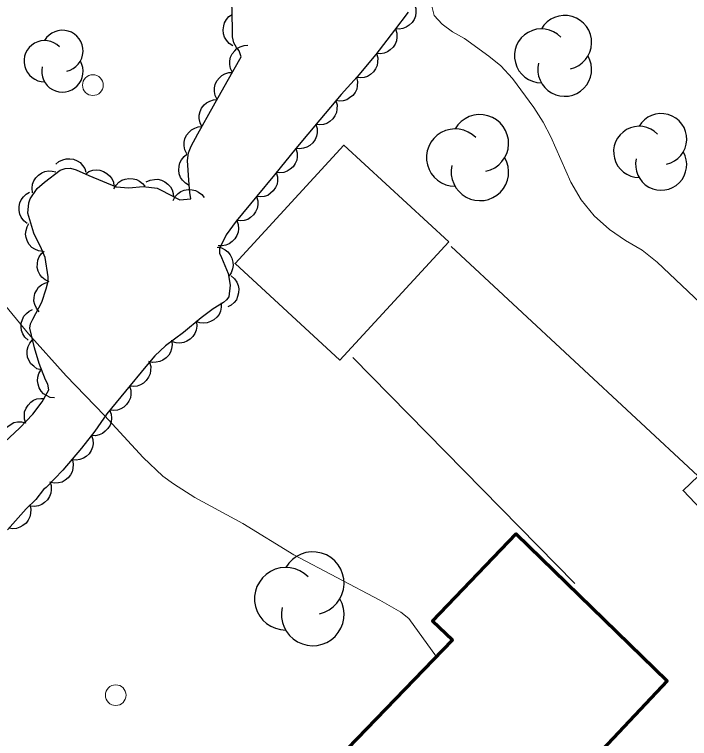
# Model space of a CAD drawing. Extents: x 356765 to 358572, y 5103174 to 5104650.
# Drawn here: x 357591.77 to 357624.3, y 5103719.17 to 5103754.09 of the extents above; entities that cross this region are included whole.
import ezdxf

# ---------------------------------------------------------------- set-up
doc = ezdxf.new("R2010")
doc.units = 0
doc.header["$LTSCALE"] = 0.6
doc.linetypes.add('DOT_DASHED', pattern=[7.7, 5, -1.2, 0.3, -1.2])
for name, color, linetype, lineweight in [('19', 7, 'Continuous', 13), ('2', 7, 'Continuous', 13), ('31', 7, 'Continuous', 70), ('36', 7, 'Continuous', 13), ('44', 7, 'Continuous', 25)]:
    doc.layers.add(name, color=color, linetype=linetype, lineweight=lineweight)

msp = doc.modelspace()

# ---------------------------------------------------------------- linework, layer by layer
at = {"layer": '19'}
for p, q in [((357624.7, 5103731.84), (357612.81, 5103742.9)), ((357608.08, 5103737.55), (357618.77, 5103726.65))]:
    msp.add_line(p, q, dxfattribs=at)
at = {"layer": '2'}
for points in [[(357611.85, 5103754.63), (357611.99, 5103754.05), (357612.38, 5103753.62), (357612.87, 5103753.26), (357613.45, 5103752.93), (357614.63, 5103752.09), (357615.21, 5103751.62), (357615.77, 5103751.01), (357616.79, 5103749.61), (357617.24, 5103748.9), (357617.62, 5103748.2), (357618.58, 5103746), (357619.08, 5103745.16), (357619.71, 5103744.38), (357620.44, 5103743.72), (357621.22, 5103743.19), (357622.02, 5103742.72), (357622.74, 5103742.15), (357625.72, 5103739.34)], [(357612.1, 5103723.11), (357610.78, 5103724.97), (357610.38, 5103725.26), (357609.37, 5103725.84), (357605.23, 5103728.04), (357602.77, 5103729.54), (357600.45, 5103730.8), (357599.43, 5103731.45), (357598.92, 5103731.83), (357597.96, 5103732.73), (357596.1, 5103734.76), (357594.25, 5103736.66), (357592.44, 5103738.7), (357591.04, 5103740.38)]]:
    msp.add_lwpolyline(points, dxfattribs=at)
at = {"layer": '31', "lineweight": 35}
for points in [[(357612.7, 5103743.13), (357607.45, 5103737.43), (357602.4, 5103742.08), (357607.64, 5103747.79), (357612.7, 5103743.13)], [(357626.92, 5103728.05), (357623.99, 5103731.13), (357626.88, 5103733.88), (357629.81, 5103730.79), (357626.92, 5103728.05)]]:
    msp.add_lwpolyline(points, close=True, dxfattribs=at)
at = {"layer": '31'}
msp.add_lwpolyline([(357621.52, 5103717.26), (357618.98, 5103714.57), (357617.52, 5103715.95), (357612.55, 5103710.76), (357606, 5103716.79), (357612.87, 5103723.91), (357611.91, 5103724.83), (357615.94, 5103729.04), (357623.22, 5103721.95), (357620.09, 5103718.63), (357621.52, 5103717.26)], close=True, dxfattribs=at)
at = {"layer": '36'}
for centre in [(357595.5438, 5103750.6871), (357596.6439, 5103721.2648)]:
    msp.add_circle(centre, 0.5, dxfattribs=at)
at = {"layer": '44', "linetype": 'DOT_DASHED'}
for points in [[(357591.28, 5103733.47), (357592.02, 5103734.16), (357592.65, 5103734.82), (357593.1, 5103735.42), (357593.42, 5103735.99), (357593.37, 5103736.26), (357593.26, 5103736.48), (357592.96, 5103737.26), (357592.73, 5103738.01), (357592.51, 5103738.97), (357592.54, 5103739.17), (357592.65, 5103739.4), (357593.09, 5103740.22), (357593.29, 5103740.86), (357593.39, 5103741.23), (357593.39, 5103741.44), (357593.24, 5103742.38), (357593.07, 5103742.79), (357592.69, 5103743.55), (357592.41, 5103744.51), (357592.45, 5103745.01), (357592.52, 5103745.21), (357592.86, 5103745.7), (357593.21, 5103746.01), (357593.96, 5103746.59), (357594.2, 5103746.67), (357594.47, 5103746.68), (357594.74, 5103746.61), (357595.35, 5103746.33), (357596.67, 5103745.79), (357597.28, 5103745.74), (357597.96, 5103745.8), (357598.65, 5103745.72), (357598.81, 5103745.63), (357599.73, 5103745.16), (357600.26, 5103745.21), (357600.22, 5103745.51), (357600.18, 5103745.88), (357600.1, 5103747.05), (357600.15, 5103747.42), (357600.28, 5103747.75), (357600.61, 5103748.34), (357601.36, 5103749.69), (357602.02, 5103750.86), (357602.69, 5103752.05), (357602.6, 5103752.34), (357602.46, 5103752.5), (357602.34, 5103752.73), (357602.28, 5103753.01), (357602.27, 5103753.37), (357602.24, 5103754.82)], [(357610.74, 5103754.2), (357610.08, 5103753.34), (357609.18, 5103752.16), (357608.28, 5103751.09), (357607.51, 5103750.23), (357606.48, 5103749.01), (357605.33, 5103747.63), (357604.29, 5103746.36), (357603.45, 5103745.33), (357602.45, 5103744.12), (357601.97, 5103743.46), (357601.64, 5103742.8), (357601.65, 5103742.59), (357601.74, 5103742.38), (357602.06, 5103741.61), (357602.16, 5103741.04), (357602.1, 5103740.48), (357601.99, 5103740.33), (357601.84, 5103740.21), (357601.34, 5103739.9), (357600.76, 5103739.46), (357599.91, 5103738.75), (357599.04, 5103738.11), (357598.53, 5103737.63), (357598.1, 5103737.12), (357597.11, 5103735.92), (357596.22, 5103734.83), (357595.63, 5103733.99), (357595, 5103733.18)], [(357595, 5103733.18), (357594.09, 5103732.12), (357593.29, 5103731.28), (357593.17, 5103731.18), (357592.8, 5103730.7), (357592.33, 5103730.25), (357591.43, 5103729.24)]]:
    msp.add_lwpolyline(points, dxfattribs=at)
at = {"layer": '44'}
for points in [[(357611.04, 5103754.59), (357611.11, 5103754.39), (357611.11, 5103754.19), (357611.09, 5103754.02), (357611.03, 5103753.86), (357610.93, 5103753.71), (357610.79, 5103753.58), (357610.65, 5103753.48), (357610.49, 5103753.42), (357610.31, 5103753.39), (357610.13, 5103753.4)], [(357602.29, 5103752.59), (357602.12, 5103752.7), (357601.98, 5103752.86), (357601.89, 5103753), (357601.84, 5103753.16), (357601.82, 5103753.35), (357601.85, 5103753.54), (357601.89, 5103753.7), (357601.98, 5103753.85), (357602.1, 5103753.99), (357602.25, 5103754.09)], [(357610.13, 5103753.4), (357610.19, 5103753.2), (357610.2, 5103753), (357610.18, 5103752.83), (357610.11, 5103752.67), (357610.02, 5103752.52), (357609.88, 5103752.39), (357609.74, 5103752.29), (357609.58, 5103752.23), (357609.4, 5103752.2), (357609.22, 5103752.21)], [(357602.27, 5103751.3), (357602.18, 5103751.49), (357602.14, 5103751.69), (357602.14, 5103751.86), (357602.18, 5103752.03), (357602.26, 5103752.19), (357602.38, 5103752.34), (357602.49, 5103752.46), (357602.65, 5103752.54), (357602.83, 5103752.6), (357603.01, 5103752.61)], [(357609.22, 5103752.21), (357609.28, 5103752), (357609.27, 5103751.8), (357609.25, 5103751.64), (357609.17, 5103751.48), (357609.07, 5103751.33), (357608.92, 5103751.2), (357608.78, 5103751.11), (357608.62, 5103751.06), (357608.43, 5103751.04), (357608.25, 5103751.06)], [(357601.53, 5103750), (357601.44, 5103750.18), (357601.41, 5103750.38), (357601.4, 5103750.55), (357601.44, 5103750.72), (357601.52, 5103750.89), (357601.64, 5103751.04), (357601.76, 5103751.15), (357601.91, 5103751.23), (357602.09, 5103751.29), (357602.27, 5103751.3)], [(357608.25, 5103751.06), (357608.3, 5103750.86), (357608.29, 5103750.65), (357608.26, 5103750.49), (357608.18, 5103750.33), (357608.07, 5103750.19), (357607.92, 5103750.07), (357607.78, 5103749.98), (357607.61, 5103749.93), (357607.43, 5103749.92), (357607.25, 5103749.94)], [(357600.8, 5103748.69), (357600.71, 5103748.87), (357600.67, 5103749.07), (357600.67, 5103749.24), (357600.71, 5103749.41), (357600.78, 5103749.58), (357600.9, 5103749.73), (357601.02, 5103749.84), (357601.18, 5103749.92), (357601.35, 5103749.98), (357601.53, 5103750)], [(357607.26, 5103749.93), (357607.32, 5103749.73), (357607.31, 5103749.53), (357607.29, 5103749.37), (357607.21, 5103749.21), (357607.11, 5103749.06), (357606.96, 5103748.93), (357606.82, 5103748.84), (357606.66, 5103748.79), (357606.47, 5103748.77), (357606.29, 5103748.79)], [(357606.29, 5103748.79), (357606.35, 5103748.59), (357606.35, 5103748.38), (357606.32, 5103748.22), (357606.25, 5103748.06), (357606.14, 5103747.91), (357606, 5103747.78), (357605.86, 5103747.69), (357605.7, 5103747.64), (357605.51, 5103747.62), (357605.33, 5103747.63)], [(357600.07, 5103747.38), (357599.98, 5103747.56), (357599.94, 5103747.76), (357599.94, 5103747.93), (357599.98, 5103748.1), (357600.06, 5103748.27), (357600.18, 5103748.42), (357600.29, 5103748.53), (357600.45, 5103748.61), (357600.62, 5103748.67), (357600.8, 5103748.69)], [(357600.18, 5103745.85), (357600, 5103745.96), (357599.86, 5103746.11), (357599.77, 5103746.24), (357599.71, 5103746.41), (357599.68, 5103746.59), (357599.7, 5103746.78), (357599.73, 5103746.94), (357599.82, 5103747.09), (357599.94, 5103747.24), (357600.08, 5103747.35)], [(357605.33, 5103747.63), (357605.39, 5103747.43), (357605.39, 5103747.23), (357605.37, 5103747.07), (357605.3, 5103746.91), (357605.19, 5103746.75), (357605.05, 5103746.63), (357604.91, 5103746.53), (357604.75, 5103746.48), (357604.56, 5103746.46), (357604.38, 5103746.47)], [(357593.76, 5103746.87), (357593.91, 5103747), (357594.1, 5103747.09), (357594.26, 5103747.14), (357594.43, 5103747.14), (357594.61, 5103747.11), (357594.79, 5103747.03), (357594.93, 5103746.95), (357595.05, 5103746.81), (357595.15, 5103746.66), (357595.21, 5103746.49)], [(357592.64, 5103745.5), (357592.61, 5103745.71), (357592.64, 5103745.91), (357592.69, 5103746.07), (357592.79, 5103746.21), (357592.92, 5103746.35), (357593.08, 5103746.45), (357593.23, 5103746.52), (357593.4, 5103746.55), (357593.58, 5103746.54), (357593.76, 5103746.5)], [(357595.18, 5103746.4), (357595.35, 5103746.52), (357595.54, 5103746.58), (357595.71, 5103746.6), (357595.88, 5103746.58), (357596.06, 5103746.52), (357596.22, 5103746.42), (357596.35, 5103746.32), (357596.45, 5103746.18), (357596.53, 5103746.01), (357596.56, 5103745.83)], [(357604.38, 5103746.47), (357604.44, 5103746.27), (357604.44, 5103746.07), (357604.42, 5103745.91), (357604.35, 5103745.75), (357604.24, 5103745.59), (357604.1, 5103745.47), (357603.97, 5103745.37), (357603.8, 5103745.32), (357603.61, 5103745.3), (357603.43, 5103745.31)], [(357596.56, 5103745.68), (357596.66, 5103745.86), (357596.8, 5103746), (357596.94, 5103746.1), (357597.1, 5103746.16), (357597.28, 5103746.19), (357597.48, 5103746.17), (357597.64, 5103746.14), (357597.79, 5103746.06), (357597.94, 5103745.95), (357598.05, 5103745.81)], [(357598.12, 5103746.02), (357598.31, 5103746.11), (357598.51, 5103746.14), (357598.68, 5103746.15), (357598.85, 5103746.11), (357599.01, 5103746.03), (357599.16, 5103745.91), (357599.28, 5103745.79), (357599.36, 5103745.64), (357599.42, 5103745.46), (357599.43, 5103745.28)], [(357599.41, 5103745.13), (357599.51, 5103745.31), (357599.66, 5103745.46), (357599.79, 5103745.55), (357599.95, 5103745.62), (357600.14, 5103745.65), (357600.33, 5103745.63), (357600.49, 5103745.61), (357600.64, 5103745.52), (357600.79, 5103745.41), (357600.9, 5103745.27)], [(357592.37, 5103744.02), (357592.21, 5103744.15), (357592.09, 5103744.32), (357592.02, 5103744.47), (357591.99, 5103744.64), (357591.99, 5103744.83), (357592.03, 5103745.01), (357592.09, 5103745.16), (357592.2, 5103745.3), (357592.33, 5103745.43), (357592.49, 5103745.52)], [(357603.43, 5103745.31), (357603.49, 5103745.11), (357603.49, 5103744.91), (357603.47, 5103744.74), (357603.39, 5103744.58), (357603.29, 5103744.43), (357603.14, 5103744.31), (357603.01, 5103744.21), (357602.84, 5103744.16), (357602.66, 5103744.14), (357602.48, 5103744.16)], [(357593.13, 5103742.67), (357592.93, 5103742.69), (357592.74, 5103742.78), (357592.6, 5103742.86), (357592.48, 5103743), (357592.39, 5103743.15), (357592.33, 5103743.34), (357592.3, 5103743.5), (357592.32, 5103743.67), (357592.37, 5103743.85), (357592.46, 5103744.01)], [(357602.48, 5103744.16), (357602.55, 5103743.96), (357602.56, 5103743.76), (357602.55, 5103743.59), (357602.48, 5103743.43), (357602.39, 5103743.27), (357602.25, 5103743.14), (357602.12, 5103743.04), (357601.96, 5103742.97), (357601.77, 5103742.94), (357601.59, 5103742.94)], [(357601.53, 5103742.88), (357601.74, 5103742.84), (357601.92, 5103742.74), (357602.05, 5103742.64), (357602.16, 5103742.5), (357602.24, 5103742.34), (357602.29, 5103742.15), (357602.31, 5103741.99), (357602.27, 5103741.82), (357602.21, 5103741.64), (357602.11, 5103741.49)], [(357593.43, 5103741.2), (357593.24, 5103741.29), (357593.09, 5103741.42), (357592.98, 5103741.55), (357592.91, 5103741.71), (357592.86, 5103741.89), (357592.87, 5103742.08), (357592.89, 5103742.24), (357592.96, 5103742.4), (357593.06, 5103742.56), (357593.19, 5103742.68)], [(357602.21, 5103741.49), (357602.37, 5103741.35), (357602.48, 5103741.18), (357602.55, 5103741.03), (357602.58, 5103740.86), (357602.57, 5103740.67), (357602.52, 5103740.49), (357602.46, 5103740.34), (357602.35, 5103740.2), (357602.21, 5103740.08), (357602.05, 5103740)], [(357592.95, 5103739.76), (357592.82, 5103739.93), (357592.74, 5103740.11), (357592.7, 5103740.27), (357592.71, 5103740.45), (357592.75, 5103740.63), (357592.84, 5103740.8), (357592.92, 5103740.94), (357593.06, 5103741.05), (357593.22, 5103741.14), (357593.39, 5103741.19)], [(357601.72, 5103740.19), (357601.73, 5103739.98), (357601.69, 5103739.78), (357601.63, 5103739.63), (357601.52, 5103739.49), (357601.38, 5103739.37), (357601.21, 5103739.28), (357601.06, 5103739.22), (357600.88, 5103739.21), (357600.7, 5103739.23), (357600.53, 5103739.28)], [(357592.42, 5103738.38), (357592.27, 5103738.53), (357592.17, 5103738.7), (357592.1, 5103738.85), (357592.08, 5103739.03), (357592.09, 5103739.21), (357592.15, 5103739.39), (357592.22, 5103739.54), (357592.34, 5103739.67), (357592.48, 5103739.79), (357592.64, 5103739.87)], [(357600.54, 5103739.27), (357600.56, 5103739.07), (357600.52, 5103738.87), (357600.46, 5103738.71), (357600.36, 5103738.57), (357600.23, 5103738.44), (357600.07, 5103738.34), (357599.92, 5103738.27), (357599.74, 5103738.25), (357599.56, 5103738.26), (357599.38, 5103738.31)], [(357593.05, 5103736.95), (357592.85, 5103737.01), (357592.69, 5103737.13), (357592.56, 5103737.24), (357592.47, 5103737.39), (357592.4, 5103737.56), (357592.38, 5103737.75), (357592.37, 5103737.91), (357592.42, 5103738.08), (357592.5, 5103738.25), (357592.61, 5103738.39)], [(357599.33, 5103738.38), (357599.36, 5103738.18), (357599.33, 5103737.97), (357599.29, 5103737.81), (357599.2, 5103737.67), (357599.07, 5103737.53), (357598.92, 5103737.42), (357598.77, 5103737.35), (357598.6, 5103737.32), (357598.41, 5103737.31), (357598.24, 5103737.35)], [(357598.27, 5103737.32), (357598.33, 5103737.12), (357598.32, 5103736.92), (357598.3, 5103736.76), (357598.23, 5103736.6), (357598.12, 5103736.44), (357597.98, 5103736.32), (357597.84, 5103736.23), (357597.68, 5103736.17), (357597.49, 5103736.15), (357597.31, 5103736.17)], [(357593.7, 5103735.6), (357593.49, 5103735.62), (357593.31, 5103735.71), (357593.17, 5103735.8), (357593.05, 5103735.93), (357592.96, 5103736.09), (357592.9, 5103736.27), (357592.87, 5103736.43), (357592.89, 5103736.6), (357592.94, 5103736.78), (357593.03, 5103736.94)], [(357597.31, 5103736.17), (357597.37, 5103735.97), (357597.37, 5103735.76), (357597.35, 5103735.6), (357597.28, 5103735.44), (357597.17, 5103735.29), (357597.03, 5103735.16), (357596.89, 5103735.07), (357596.73, 5103735.01), (357596.54, 5103734.99), (357596.36, 5103735.01)], [(357592.31, 5103734.37), (357592.24, 5103734.57), (357592.24, 5103734.77), (357592.25, 5103734.93), (357592.32, 5103735.1), (357592.42, 5103735.25), (357592.55, 5103735.39), (357592.68, 5103735.49), (357592.85, 5103735.55), (357593.03, 5103735.58), (357593.21, 5103735.57)], [(357596.35, 5103735.02), (357596.42, 5103734.82), (357596.44, 5103734.62), (357596.43, 5103734.45), (357596.37, 5103734.29), (357596.27, 5103734.13), (357596.14, 5103733.99), (357596.01, 5103733.89), (357595.85, 5103733.82), (357595.67, 5103733.78), (357595.49, 5103733.79)], [(357591.18, 5103733.38), (357591.15, 5103733.58), (357591.17, 5103733.78), (357591.22, 5103733.94), (357591.31, 5103734.09), (357591.44, 5103734.23), (357591.6, 5103734.33), (357591.74, 5103734.41), (357591.91, 5103734.44), (357592.1, 5103734.44), (357592.28, 5103734.4)], [(357595.48, 5103733.79), (357595.54, 5103733.6), (357595.55, 5103733.39), (357595.53, 5103733.23), (357595.46, 5103733.07), (357595.36, 5103732.91), (357595.22, 5103732.78), (357595.09, 5103732.69), (357594.92, 5103732.63), (357594.74, 5103732.6), (357594.56, 5103732.61)], [(357594.56, 5103732.61), (357594.6, 5103732.41), (357594.58, 5103732.2), (357594.55, 5103732.04), (357594.46, 5103731.89), (357594.35, 5103731.74), (357594.2, 5103731.63), (357594.06, 5103731.54), (357593.88, 5103731.51), (357593.7, 5103731.49), (357593.52, 5103731.52)], [(357593.47, 5103731.57), (357593.54, 5103731.37), (357593.54, 5103731.17), (357593.52, 5103731), (357593.45, 5103730.84), (357593.36, 5103730.69), (357593.21, 5103730.56), (357593.08, 5103730.46), (357592.92, 5103730.4), (357592.73, 5103730.37), (357592.55, 5103730.38)], [(357592.5, 5103730.44), (357592.55, 5103730.23), (357592.54, 5103730.03), (357592.51, 5103729.87), (357592.43, 5103729.71), (357592.32, 5103729.56), (357592.17, 5103729.44), (357592.03, 5103729.36), (357591.86, 5103729.31), (357591.68, 5103729.29), (357591.5, 5103729.32)]]:
    msp.add_lwpolyline(points, dxfattribs=at)
for centre, radius, start, end in [((357618.283, 5103752.7496), 1.3002, 282.26917, 149.72626), ((357594.0758, 5103752.3403), 0.9954, 282.26917, 149.72626), ((357617.1649, 5103752.0995), 1.3002, 44.11537, 269.80396), ((357593.2197, 5103751.8426), 0.9954, 44.11537, 269.80396), ((357618.283, 5103751.4494), 1.3002, 166.93686, 29.62122), ((357594.0758, 5103751.3449), 0.9954, 166.93686, 29.62122), ((357614.198, 5103747.8834), 1.3839, 282.26917, 149.72626), ((357622.9348, 5103748.0843), 1.2326, 282.26917, 149.72626), ((357613.0079, 5103747.1914), 1.3839, 44.11537, 269.80396), ((357621.8748, 5103747.468), 1.2326, 44.11537, 269.80396), ((357622.9348, 5103746.8517), 1.2326, 166.93686, 29.62122), ((357614.198, 5103746.4995), 1.3839, 166.93686, 29.62122), ((357606.1402, 5103726.6687), 1.5089, 282.26917, 149.72626), ((357604.8426, 5103725.9143), 1.5089, 44.11537, 269.80396), ((357606.1402, 5103725.1598), 1.5089, 166.93686, 29.62122)]:
    msp.add_arc(centre, radius, start, end, dxfattribs=at)

doc.saveas('drawing.dxf')
